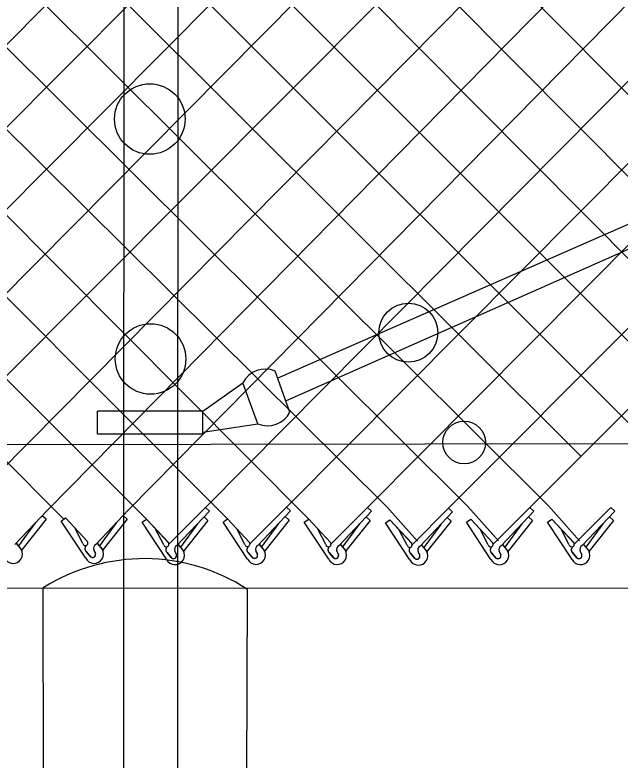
# Model space of a CAD drawing. Extents: x 0 to 2.85, y -0.1 to 1.83.
# Drawn here: x 1.097 to 1.1571, y 1.2645 to 1.3385 of the extents above; entities that cross this region are included whole.
import ezdxf

# ---------------------------------------------------------------- set-up
doc = ezdxf.new("R2010")
doc.units = 0
for name, color, linetype in [('sb_Chainlink Fence', 7, 'Continuous'), ('sb_Earth', 7, 'Continuous'), ('sb_Existing Concrete', 7, 'Continuous'), ('sb_Existing Structural Steel', 7, 'Continuous')]:
    doc.layers.add(name, color=color, linetype=linetype)

msp = doc.modelspace()

# ---------------------------------------------------------------- linework, layer by layer
at = {"layer": 'sb_Chainlink Fence'}
for p, q in [((1.0699175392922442, 1.309203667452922), (1.1577760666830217, 1.397576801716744)), ((1.070224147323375, 1.2931053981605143), (1.1739222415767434, 1.3975592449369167)), ((1.0746911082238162, 1.2892516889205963), (1.181976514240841, 1.3975758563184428)), ((1.0748664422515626, 1.3980884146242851), (1.182433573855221, 1.2895832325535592)), ((1.0752549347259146, 1.3063386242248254), (1.1658687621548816, 1.3975796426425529)), ((1.0829193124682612, 1.398082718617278), (1.1904903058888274, 1.2896279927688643)), ((1.0910120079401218, 1.3980855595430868), (1.1989214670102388, 1.2892594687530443)), ((1.0821622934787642, 1.288652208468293), (1.1904434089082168, 1.3973258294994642)), ((1.0912035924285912, 1.2888168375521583), (1.1984962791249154, 1.397320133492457)), ((1.1002060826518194, 1.2893415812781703), (1.206588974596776, 1.3973229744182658)), ((1.108258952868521, 1.2893472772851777), (1.2146424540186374, 1.3973025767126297)), ((1.1159008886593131, 1.2895891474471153), (1.2226967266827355, 1.3973191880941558)), ((1.123954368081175, 1.2896095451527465), (1.2307345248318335, 1.3970952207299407)), ((1.1320086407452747, 1.2895929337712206), (1.2387887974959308, 1.397111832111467)), ((1.1400710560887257, 1.289533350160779), (1.2471160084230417, 1.3969920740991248)), ((1.1481277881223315, 1.2895781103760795), (1.2551688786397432, 1.396986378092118)), ((1.0697652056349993, 1.3943385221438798), (1.1743711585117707, 1.2896428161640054)), ((1.070522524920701, 1.3853787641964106), (1.1663168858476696, 1.2896594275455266)), ((1.0696747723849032, 1.3780240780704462), (1.1532304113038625, 1.2946604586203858)), ((1.0698493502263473, 1.3696470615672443), (1.150036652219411, 1.289710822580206)), ((1.0697815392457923, 1.3615124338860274), (1.1419837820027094, 1.2897051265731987)), ((1.069547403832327, 1.353544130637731), (1.1339270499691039, 1.2896603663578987)), ((1.0702790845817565, 1.3446100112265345), (1.126166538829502, 1.288437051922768)), ((1.0696171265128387, 1.3370695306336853), (1.1181122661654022, 1.2884536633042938)), ((1.0696556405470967, 1.3288285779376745), (1.11005878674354, 1.2884332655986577)), ((1.0698059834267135, 1.3204757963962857), (1.1018557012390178, 1.2884260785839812)), ((1.1122735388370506, 1.2859463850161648), (1.1159008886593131, 1.2895891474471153)), ((1.1162966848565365, 1.2892304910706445), (1.1159008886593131, 1.2895891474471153)), ((1.1203270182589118, 1.2859667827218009), (1.123954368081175, 1.2896095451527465)), ((1.1243501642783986, 1.2892508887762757), (1.123954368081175, 1.2896095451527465)), ((1.1283812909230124, 1.28595017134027), (1.1320086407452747, 1.2895929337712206)), ((1.1324044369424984, 1.2892342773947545), (1.1320086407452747, 1.2895929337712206)), ((1.1339270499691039, 1.2896603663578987), (1.1369623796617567, 1.2862427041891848)), ((1.1364437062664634, 1.2858905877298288), (1.1400710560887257, 1.289533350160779)), ((1.1404668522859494, 1.2891746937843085), (1.1400710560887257, 1.289533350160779)), ((1.1419837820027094, 1.2897051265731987), (1.1450191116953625, 1.286287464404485)), ((1.144500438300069, 1.285935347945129), (1.1481277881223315, 1.2895781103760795)), ((1.148523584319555, 1.2892194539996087), (1.1481277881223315, 1.2895781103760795)), ((1.150036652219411, 1.289710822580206), (1.153071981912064, 1.2862931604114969)), ((1.1525533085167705, 1.2859410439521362), (1.156180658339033, 1.2895838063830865)), ((1.1565764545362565, 1.2892251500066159), (1.156180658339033, 1.2895838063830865)), ((1.0969806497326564, 1.2859149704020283), (1.1002060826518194, 1.2893415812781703)), ((1.10007174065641, 1.2884155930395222), (1.0996759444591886, 1.288774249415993)), ((1.1050335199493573, 1.2859206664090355), (1.108258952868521, 1.2893472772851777)), ((1.1081246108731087, 1.2884212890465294), (1.1077288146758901, 1.2887799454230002)), ((1.1130712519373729, 1.2858038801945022), (1.1162966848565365, 1.2892304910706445)), ((1.1161623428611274, 1.2883045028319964), (1.1157665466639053, 1.288663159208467)), ((1.121124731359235, 1.2858242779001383), (1.1243501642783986, 1.2892508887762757)), ((1.1242158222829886, 1.2883249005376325), (1.1238200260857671, 1.2886835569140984)), ((1.1291790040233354, 1.2858076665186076), (1.1324044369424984, 1.2892342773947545)), ((1.1322700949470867, 1.2883082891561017), (1.1318742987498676, 1.288666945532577)), ((1.1372414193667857, 1.2857480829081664), (1.1404668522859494, 1.2891746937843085)), ((1.145298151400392, 1.2857928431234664), (1.148523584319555, 1.2892194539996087)), ((1.1483892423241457, 1.2882934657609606), (1.1479934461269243, 1.2886521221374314)), ((1.1533510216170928, 1.2857985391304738), (1.1565764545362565, 1.2892251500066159)), ((1.1564421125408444, 1.2882991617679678), (1.1560463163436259, 1.2886578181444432)), ((1.0990327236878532, 1.2880835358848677), (1.0973356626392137, 1.2857735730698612)), ((1.10007174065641, 1.2884155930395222), (1.0976589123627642, 1.2853808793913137)), ((1.1015750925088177, 1.2882453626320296), (1.1020210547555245, 1.2885500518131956)), ((1.1040115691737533, 1.2845564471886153), (1.1015750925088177, 1.2882453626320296)), ((1.1020210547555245, 1.2885500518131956), (1.1041770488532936, 1.2862264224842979)), ((1.1020210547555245, 1.2885500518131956), (1.1041908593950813, 1.2862126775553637)), ((1.1070855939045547, 1.2880892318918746), (1.1053885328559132, 1.285779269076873)), ((1.1081246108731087, 1.2884212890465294), (1.1057117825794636, 1.285386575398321)), ((1.1096128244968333, 1.288128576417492), (1.11005878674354, 1.2884332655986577)), ((1.112049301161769, 1.2844396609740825), (1.1096128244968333, 1.288128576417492)), ((1.11005878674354, 1.2884332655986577), (1.1122147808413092, 1.2861096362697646)), ((1.11005878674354, 1.2884332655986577), (1.1122285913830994, 1.2860958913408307)), ((1.1151233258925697, 1.2879724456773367), (1.113426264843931, 1.2856624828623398)), ((1.1161623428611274, 1.2883045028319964), (1.1137495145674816, 1.2852697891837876)), ((1.1176663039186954, 1.288148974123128), (1.1181122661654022, 1.2884536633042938)), ((1.1201027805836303, 1.2844600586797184), (1.1176663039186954, 1.288148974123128)), ((1.1181122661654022, 1.2884536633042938), (1.1202682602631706, 1.2861300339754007)), ((1.1181122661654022, 1.2884536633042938), (1.1202820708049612, 1.2861162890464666)), ((1.1231768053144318, 1.2879928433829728), (1.1214797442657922, 1.285682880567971)), ((1.1242158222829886, 1.2883249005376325), (1.1218029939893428, 1.2852901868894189)), ((1.1257205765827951, 1.2881323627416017), (1.126166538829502, 1.288437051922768)), ((1.1281570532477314, 1.2844434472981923), (1.1257205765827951, 1.2881323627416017)), ((1.126166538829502, 1.288437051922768), (1.128322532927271, 1.2861134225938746)), ((1.126166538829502, 1.288437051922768), (1.1283363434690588, 1.2860996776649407)), ((1.1312310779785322, 1.287976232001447), (1.1295340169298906, 1.285666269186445)), ((1.1322700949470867, 1.2883082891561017), (1.129857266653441, 1.2852735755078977)), ((1.133782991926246, 1.288072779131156), (1.1342289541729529, 1.2883774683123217)), ((1.1362194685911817, 1.2843838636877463), (1.133782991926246, 1.288072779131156)), ((1.1342289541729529, 1.2883774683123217), (1.136384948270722, 1.2860538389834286)), ((1.1342289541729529, 1.2883774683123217), (1.1363987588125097, 1.2860400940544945)), ((1.1392934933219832, 1.2879166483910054), (1.1375964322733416, 1.2856066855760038)), ((1.140332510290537, 1.2882487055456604), (1.1379196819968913, 1.2852139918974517)), ((1.140332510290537, 1.2882487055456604), (1.1399367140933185, 1.288607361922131)), ((1.1418397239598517, 1.2881175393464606), (1.1422856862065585, 1.2884222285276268)), ((1.1442762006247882, 1.2844286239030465), (1.1418397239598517, 1.2881175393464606)), ((1.1422856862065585, 1.2884222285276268), (1.1444416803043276, 1.286098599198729)), ((1.1422856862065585, 1.2884222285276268), (1.1444554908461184, 1.286084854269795)), ((1.1473502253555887, 1.2879614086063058), (1.1456531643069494, 1.285651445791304)), ((1.1483892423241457, 1.2882934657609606), (1.1459764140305, 1.2852587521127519)), ((1.1498925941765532, 1.288123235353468), (1.15033855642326, 1.2884279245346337)), ((1.1523290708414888, 1.2844343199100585), (1.1498925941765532, 1.288123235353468)), ((1.15033855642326, 1.2884279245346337), (1.1524945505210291, 1.2861042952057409)), ((1.15033855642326, 1.2884279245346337), (1.152508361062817, 1.286090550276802)), ((1.1554030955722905, 1.287967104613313), (1.1537060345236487, 1.2856571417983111)), ((1.1564421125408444, 1.2882991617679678), (1.1540292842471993, 1.2852644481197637)), ((1.1037341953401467, 1.2860119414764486), (1.1029225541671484, 1.2875634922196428)), ((1.1117719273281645, 1.2858951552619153), (1.110960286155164, 1.2874467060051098)), ((1.1198254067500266, 1.2859155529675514), (1.119013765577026, 1.2874671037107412)), ((1.1278796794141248, 1.2858989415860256), (1.1270680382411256, 1.2874504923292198)), ((1.1359420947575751, 1.2858393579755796), (1.1351304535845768, 1.2873909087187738)), ((1.1439988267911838, 1.2858841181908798), (1.1431871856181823, 1.287435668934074)), ((1.1520516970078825, 1.2858898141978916), (1.1512400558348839, 1.2874413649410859)), ((1.09711578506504, 1.2860104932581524), (1.097610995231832, 1.2854242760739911)), ((1.0971223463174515, 1.286001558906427), (1.0976134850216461, 1.2854222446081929)), ((1.1051686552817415, 1.2860161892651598), (1.1056638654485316, 1.285429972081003)), ((1.105175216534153, 1.2860072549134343), (1.105666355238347, 1.2854279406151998)), ((1.1132063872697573, 1.2858994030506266), (1.1137015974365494, 1.28531318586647)), ((1.1132129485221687, 1.2858904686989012), (1.1137040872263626, 1.2853111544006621)), ((1.1212598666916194, 1.2859198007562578), (1.1217550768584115, 1.2853335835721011)), ((1.12126642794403, 1.2859108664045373), (1.1217575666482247, 1.2853315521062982)), ((1.129314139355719, 1.2859031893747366), (1.129809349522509, 1.2853169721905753)), ((1.1293207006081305, 1.2858942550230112), (1.129811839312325, 1.2853149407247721)), ((1.1373765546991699, 1.2858436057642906), (1.13787176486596, 1.2852573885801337)), ((1.1373831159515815, 1.2858346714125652), (1.1378742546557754, 1.2852553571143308)), ((1.1454332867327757, 1.2858883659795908), (1.1459284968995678, 1.2853021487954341)), ((1.145439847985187, 1.28587943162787), (1.1459309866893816, 1.285300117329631)), ((1.1534861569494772, 1.2858940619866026), (1.153981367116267, 1.285307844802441)), ((1.1534927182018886, 1.2858851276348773), (1.1539838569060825, 1.2853058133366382)), ((1.097610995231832, 1.2854242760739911), (1.0976474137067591, 1.285356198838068)), ((1.0976474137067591, 1.285356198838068), (1.097678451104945, 1.2852833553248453)), ((1.104463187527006, 1.2847414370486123), (1.1040591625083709, 1.2852252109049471)), ((1.1040591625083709, 1.2852252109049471), (1.1045042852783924, 1.2846981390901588)), ((1.1049852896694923, 1.2850269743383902), (1.1048217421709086, 1.2853812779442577)), ((1.1048223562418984, 1.285368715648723), (1.104984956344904, 1.2850350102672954)), ((1.1056638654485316, 1.285429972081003), (1.1057002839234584, 1.2853618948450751)), ((1.1057002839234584, 1.2853618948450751), (1.105731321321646, 1.2852890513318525)), ((1.112500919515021, 1.2846246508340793), (1.1120968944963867, 1.2851084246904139)), ((1.1120968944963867, 1.2851084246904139), (1.1125420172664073, 1.2845813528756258)), ((1.1130230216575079, 1.284910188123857), (1.1128594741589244, 1.2852644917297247)), ((1.1128600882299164, 1.2852519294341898), (1.1130226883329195, 1.2849182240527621)), ((1.1137015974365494, 1.28531318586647), (1.1137380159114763, 1.2852451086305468)), ((1.1137380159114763, 1.2852451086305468), (1.1137690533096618, 1.2851722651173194)), ((1.120554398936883, 1.2846450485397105), (1.120150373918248, 1.28512882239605)), ((1.120150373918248, 1.28512882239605), (1.1205954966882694, 1.284601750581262)), ((1.12107650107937, 1.2849305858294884), (1.1209129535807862, 1.285284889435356)), ((1.1209135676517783, 1.2852723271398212), (1.1210761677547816, 1.2849386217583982)), ((1.1217550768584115, 1.2853335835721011), (1.1217914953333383, 1.2852655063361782)), ((1.1217914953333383, 1.2852655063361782), (1.1218225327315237, 1.2851926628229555)), ((1.1286086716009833, 1.2846284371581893), (1.1282046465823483, 1.2851122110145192)), ((1.1282046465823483, 1.2851122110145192), (1.1286497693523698, 1.2845851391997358)), ((1.1291307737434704, 1.284913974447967), (1.128967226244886, 1.2852682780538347)), ((1.1289678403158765, 1.2852557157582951), (1.129130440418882, 1.2849220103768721)), ((1.129809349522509, 1.2853169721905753), (1.1298457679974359, 1.285248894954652)), ((1.1298457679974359, 1.285248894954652), (1.129876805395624, 1.2851760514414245)), ((1.1366710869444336, 1.2845688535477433), (1.1362670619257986, 1.2850526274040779)), ((1.1362670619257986, 1.2850526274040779), (1.1367121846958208, 1.2845255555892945)), ((1.1371931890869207, 1.284854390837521), (1.137029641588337, 1.2852086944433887)), ((1.1370302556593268, 1.2851961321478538), (1.1371928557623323, 1.2848624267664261)), ((1.13787176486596, 1.2852573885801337), (1.1379081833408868, 1.2851893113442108)), ((1.1379081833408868, 1.2851893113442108), (1.1379392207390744, 1.2851164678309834)), ((1.14472781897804, 1.2846136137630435), (1.144323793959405, 1.285097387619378)), ((1.144323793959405, 1.285097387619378), (1.1447689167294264, 1.2845703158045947)), ((1.1452499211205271, 1.2848991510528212), (1.1450863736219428, 1.285253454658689)), ((1.1450869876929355, 1.285240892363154), (1.1452495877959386, 1.2849071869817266)), ((1.1459284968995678, 1.2853021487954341), (1.1459649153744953, 1.285234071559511)), ((1.1459649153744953, 1.285234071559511), (1.1459959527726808, 1.2851612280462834)), ((1.1527806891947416, 1.2846193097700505), (1.1523766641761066, 1.2851030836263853)), ((1.1523766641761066, 1.2851030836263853), (1.152821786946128, 1.2845760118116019)), ((1.1533027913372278, 1.284904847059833), (1.1531392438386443, 1.2852591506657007)), ((1.1531398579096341, 1.2852465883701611), (1.1533024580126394, 1.2849128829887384)), ((1.153981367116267, 1.285307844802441), (1.154017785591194, 1.2852397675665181)), ((1.154017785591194, 1.2852397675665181), (1.1540488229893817, 1.2851669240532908))]:
    msp.add_line(p, q, dxfattribs=at)
for centre, radius, start, end in [((1.103986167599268, 1.2860560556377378), 0.00025580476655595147, 189.9304409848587, 40.97853800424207), ((1.104318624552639, 1.2855085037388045), 0.0003843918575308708, 126.9947472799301, 219.79833989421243), ((1.1043291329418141, 1.2855080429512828), 0.0003909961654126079, 127.7656421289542, 226.33281459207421), ((1.1052094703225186, 1.285540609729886), 0.00041880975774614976, 114.84216649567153, 203.51671506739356), ((1.1120238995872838, 1.2859392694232), 0.00025580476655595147, 189.9304409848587, 40.97853800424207), ((1.1123563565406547, 1.2853917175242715), 0.0003843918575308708, 126.9947472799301, 219.79833989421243), ((1.1123668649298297, 1.2853912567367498), 0.0003909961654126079, 127.7656421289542, 226.33281459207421), ((1.1132472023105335, 1.2854238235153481), 0.00041880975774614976, 114.84216649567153, 203.51671506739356), ((1.1200773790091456, 1.2859596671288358), 0.00025580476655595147, 189.9304409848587, 40.97853800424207), ((1.1204098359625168, 1.2854121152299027), 0.0003843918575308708, 126.9947472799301, 219.79833989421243), ((1.1204203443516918, 1.285411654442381), 0.0003909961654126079, 127.7656421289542, 226.33281459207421), ((1.1213006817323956, 1.2854442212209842), 0.00041880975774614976, 114.84216649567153, 203.51671506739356), ((1.128131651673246, 1.28594305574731), 0.00025580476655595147, 189.9304409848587, 40.97853800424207), ((1.1284641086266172, 1.2853955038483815), 0.0003843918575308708, 126.9947472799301, 219.79833989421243), ((1.1284746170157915, 1.2853950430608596), 0.0003909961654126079, 127.7656421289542, 226.33281459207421), ((1.129354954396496, 1.2854276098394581), 0.00041880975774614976, 114.84216649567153, 203.51671506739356), ((1.1361940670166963, 1.285883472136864), 0.00025580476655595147, 189.9304409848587, 40.97853800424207), ((1.137417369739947, 1.2853680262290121), 0.00041880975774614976, 114.84216649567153, 203.51671506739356), ((1.1442507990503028, 1.2859282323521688), 0.00025580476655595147, 189.9304409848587, 40.97853800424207), ((1.1445832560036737, 1.2853806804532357), 0.0003843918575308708, 126.9947472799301, 219.79833989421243), ((1.144593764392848, 1.285380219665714), 0.0003909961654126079, 127.7656421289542, 226.33281459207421), ((1.1454741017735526, 1.285412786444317), 0.00041880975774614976, 114.84216649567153, 203.51671506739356), ((1.1523036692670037, 1.285933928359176), 0.00025580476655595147, 189.9304409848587, 40.97853800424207), ((1.1526361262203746, 1.2853863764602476), 0.0003843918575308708, 126.9947472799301, 219.79833989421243), ((1.1526466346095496, 1.2853859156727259), 0.0003909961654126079, 127.7656421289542, 226.33281459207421), ((1.1535269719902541, 1.2854184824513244), 0.00041880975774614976, 114.84216649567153, 203.51671506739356), ((1.0967971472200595, 1.284965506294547), 0.0009354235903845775, 206.32021657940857, 29.22686940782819), ((1.1048500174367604, 1.2849712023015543), 0.0009354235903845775, 206.32021657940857, 29.22686940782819), ((1.1046959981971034, 1.2849358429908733), 0.00030330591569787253, 219.86319118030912, 17.48524419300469), ((1.1046970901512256, 1.2849343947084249), 0.00030494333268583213, 230.78260140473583, 19.265642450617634), ((1.112887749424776, 1.2848544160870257), 0.0009354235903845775, 206.32021657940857, 29.22686940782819), ((1.120941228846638, 1.2848748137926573), 0.0009354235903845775, 206.32021657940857, 29.22686940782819), ((1.1207872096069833, 1.2848394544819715), 0.00030330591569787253, 219.86319118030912, 17.48524419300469), ((1.1207883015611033, 1.284838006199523), 0.00030494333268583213, 230.78260140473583, 19.265642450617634), ((1.1289955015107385, 1.284858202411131), 0.0009354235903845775, 206.32021657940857, 29.22686940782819), ((1.1365265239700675, 1.2853359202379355), 0.0003843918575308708, 126.9947472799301, 219.79833989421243), ((1.1365370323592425, 1.2853354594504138), 0.0003909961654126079, 127.7656421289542, 226.33281459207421), ((1.1370579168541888, 1.28479861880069), 0.0009354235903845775, 206.32021657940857, 29.22686940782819), ((1.145114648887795, 1.2848433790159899), 0.0009354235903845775, 206.32021657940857, 29.22686940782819), ((1.1531675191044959, 1.2848490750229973), 0.0009354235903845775, 206.32021657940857, 29.22686940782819), ((1.1127337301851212, 1.2848190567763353), 0.00030330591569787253, 219.86319118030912, 17.48524419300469), ((1.1127348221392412, 1.2848176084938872), 0.00030494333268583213, 230.78260140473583, 19.265642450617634), ((1.1288414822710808, 1.2848228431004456), 0.00030330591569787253, 219.86319118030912, 17.48524419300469), ((1.128842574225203, 1.284821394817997), 0.00030494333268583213, 230.78260140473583, 19.265642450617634), ((1.1369038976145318, 1.2847632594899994), 0.00030330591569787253, 219.86319118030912, 17.48524419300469), ((1.136904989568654, 1.2847618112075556), 0.00030494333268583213, 230.78260140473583, 19.265642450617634), ((1.1449606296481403, 1.2848080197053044), 0.00030330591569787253, 219.86319118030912, 17.48524419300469), ((1.1449617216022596, 1.2848065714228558), 0.00030494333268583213, 230.78260140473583, 19.265642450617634), ((1.153013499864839, 1.2848137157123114), 0.00030330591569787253, 219.86319118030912, 17.48524419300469), ((1.1530145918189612, 1.2848122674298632), 0.00030494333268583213, 230.78260140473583, 19.265642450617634)]:
    msp.add_arc(centre, radius, start, end, dxfattribs=at)
at = {"layer": 'sb_Earth'}
msp.add_line((1.069795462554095, 1.2815869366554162), (1.4846110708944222, 1.2816125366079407), dxfattribs=at)
at = {"layer": 'sb_Existing Concrete'}
for p, q in [((1.099880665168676, 1.2258931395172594), (1.0998029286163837, 1.2816079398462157)), ((1.1199343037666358, 1.2259697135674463), (1.1200861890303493, 1.28145479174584))]:
    msp.add_line(p, q, dxfattribs=at)
msp.add_arc((1.1098252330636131, 1.2657276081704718), 0.018778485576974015, 56.87818718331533, 122.25660940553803, dxfattribs=at)
at = {"layer": 'sb_Existing Structural Steel'}
for p, q in [((1.107789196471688, 1.2816501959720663), (1.107893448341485, 1.40473257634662)), ((1.1131578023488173, 1.2815628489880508), (1.1132696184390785, 1.4047454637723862)), ((1.2953900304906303, 1.3781263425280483), (1.1230958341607, 1.3024372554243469)), ((1.2962767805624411, 1.3765874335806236), (1.1239415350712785, 1.3001976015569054)), ((1.1243088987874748, 1.2990780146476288), (1.1228294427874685, 1.3031409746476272)), ((1.115644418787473, 1.299152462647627), (1.119639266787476, 1.3019799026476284)), ((1.1211171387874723, 1.29791694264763), (1.119639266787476, 1.3019799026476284)), ((1.115644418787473, 1.299152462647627), (1.1051852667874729, 1.299152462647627)), ((1.1051852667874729, 1.2968825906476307), (1.1051852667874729, 1.299152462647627)), ((1.115644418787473, 1.2968825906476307), (1.115644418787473, 1.299152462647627)), ((1.115644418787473, 1.2970790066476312), (1.1211171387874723, 1.29791694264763)), ((1.115644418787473, 1.2968825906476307), (1.10521853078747, 1.2968825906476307)), ((1.065275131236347, 1.2958066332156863), (1.486720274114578, 1.29650651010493)), ((1.1077864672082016, 1.234211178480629), (1.107789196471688, 1.2816501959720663)), ((1.113163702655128, 1.234123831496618), (1.1131578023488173, 1.2815628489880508))]:
    msp.add_line(p, q, dxfattribs=at)
for centre, radius in [((1.1103811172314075, 1.3281977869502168), 0.0035044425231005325), ((1.1360769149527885, 1.3069659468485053), 0.002929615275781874), ((1.110458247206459, 1.3043540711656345), 0.0035044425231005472), ((1.1416084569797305, 1.2960445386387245), 0.0021204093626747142)]:
    msp.add_circle(centre, radius, dxfattribs=at)
for centre, radius, start, end in [((1.1218485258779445, 1.3008730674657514), 0.0024718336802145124, 66.61430277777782, 153.38569444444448), ((1.1220988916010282, 1.3001851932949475), 0.002471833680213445, 246.61430555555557, 333.38569722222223)]:
    msp.add_arc(centre, radius, start, end, dxfattribs=at)

doc.saveas('drawing.dxf')
